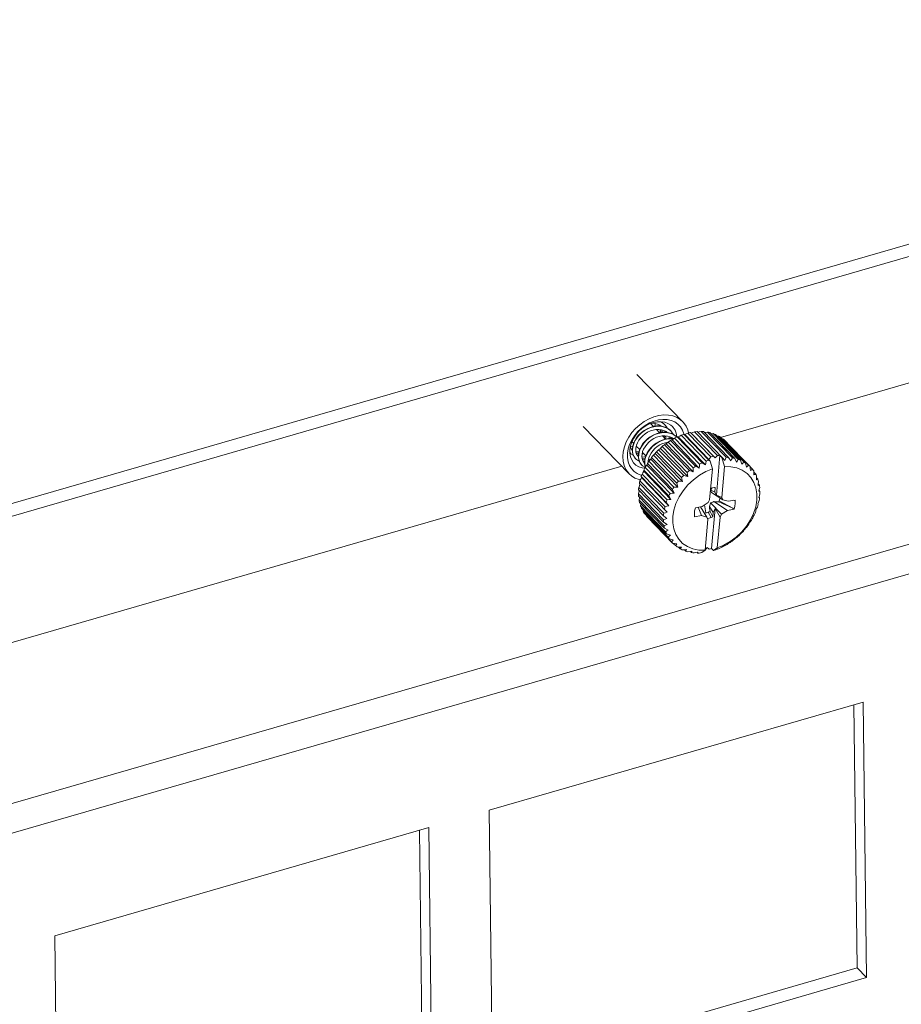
# Model space of a CAD drawing. Header units: millimetres. Extents: x 3925 to 5043, y -86 to 778.
# Tile 429 of 439: x 4814 to 4830, y 717 to 735. Entities that reach past the tile are written whole.
import ezdxf

# ---------------------------------------------------------------- set-up
doc = ezdxf.new("R2010")
doc.units = ezdxf.units.MM
doc.header["$LTSCALE"] = 46.255
doc.layers.add('H30K-FOG-FILDXF_CONTINUOUS_LINE', color=7, linetype='CONTINUOUS')
doc.layers.add('SW3DPS-52-39DXF_CONTINUOUS_LINE', color=7, linetype='CONTINUOUS')

msp = doc.modelspace()

# ---------------------------------------------------------------- linework, layer by layer
at = {"layer": 'H30K-FOG-FILDXF_CONTINUOUS_LINE', "color": 7, "linetype": 'Continuous', "lineweight": 0}
for p, q in [((4791.3686, 719.3461), (4860.4861, 739.3234)), ((4791.5413, 719.168), (4860.6588, 739.1454)), ((4858.9196, 736.3191), (4826.7897, 727.0324)), ((4793.1504, 714.3457), (4863.5992, 734.7079)), ((4793.3272, 713.8519), (4863.776, 734.2141)), ((4824.971, 726.5068), (4798.3864, 718.8229)), ((4829.4103, 722.1689), (4822.5318, 720.1808)), ((4829.4745, 717.1019), (4829.4103, 722.1689)), ((4829.3017, 717.28), (4829.2404, 722.1198)), ((4822.5318, 720.1808), (4822.596, 715.1138)), ((4821.4224, 719.8601), (4814.5439, 717.872)), ((4821.3138, 714.9712), (4821.2525, 719.811)), ((4821.4866, 714.7932), (4821.4224, 719.8601)), ((4814.5439, 717.872), (4814.6081, 712.805)), ((4822.5931, 715.341), (4829.3017, 717.28)), ((4829.4745, 717.1019), (4829.3017, 717.28)), ((4822.596, 715.1138), (4829.4745, 717.1019))]:
    msp.add_line(p, q, dxfattribs=at)
at = {"layer": 'SW3DPS-52-39DXF_CONTINUOUS_LINE', "color": 7, "linetype": 'Continuous', "lineweight": 0}
for p, q in [((4825.2518, 728.1922), (4826.0956, 727.3223)), ((4824.2648, 727.2348), (4825.1086, 726.3649)), ((4825.554, 727.2352), (4825.5026, 727.2882)), ((4825.5036, 727.2871), (4825.5039, 727.2887)), ((4825.5886, 727.2703), (4825.5832, 727.2396)), ((4825.5886, 727.2916), (4825.5886, 727.2703)), ((4825.6325, 727.2789), (4825.6738, 727.258)), ((4825.659, 727.2655), (4825.668, 727.2439)), ((4825.6738, 727.258), (4825.697, 727.2397)), ((4825.6863, 727.2412), (4825.6781, 727.2543)), ((4825.713, 727.316), (4825.713, 727.3207)), ((4825.7599, 727.2692), (4825.7467, 727.2819)), ((4825.7599, 727.2692), (4825.7597, 727.2694)), ((4825.774, 727.2535), (4825.7597, 727.2694)), ((4825.8338, 727.1862), (4825.7885, 727.212)), ((4825.6667, 727.119), (4825.6082, 727.1793)), ((4825.7795, 727.0028), (4825.7209, 727.0632)), ((4825.8724, 727.1532), (4825.8338, 727.1862)), ((4825.8725, 727.1531), (4825.8724, 727.1532)), ((4825.8867, 727.1373), (4825.8724, 727.1532)), ((4825.9652, 727.0555), (4825.9217, 727.0855)), ((4825.9832, 727.0387), (4825.9652, 727.0555)), ((4825.9865, 727.0456), (4825.9865, 727.0403)), ((4825.9891, 727.0416), (4826.4497, 726.5668)), ((4826.514, 726.5276), (4826.0127, 727.0444)), ((4826.065, 727.0741), (4826.5256, 726.5992)), ((4826.1119, 727.091), (4826.5725, 726.6162)), ((4826.1306, 727.0869), (4826.1119, 727.091)), ((4826.1155, 727.0994), (4826.1171, 727.0899)), ((4826.5741, 726.6297), (4826.1306, 727.0869)), ((4826.1887, 727.1136), (4826.6119, 726.6774)), ((4826.2358, 727.1243), (4826.6589, 726.6881)), ((4826.2383, 727.1223), (4826.2358, 727.1243)), ((4826.2488, 727.1138), (4826.2383, 727.1223)), ((4826.6923, 726.6566), (4826.2488, 727.1138)), ((4826.312, 727.1365), (4826.7351, 726.7003)), ((4826.3582, 727.1408), (4826.8188, 726.666)), ((4826.4324, 727.1425), (4826.893, 726.6677)), ((4826.4769, 727.1402), (4826.9375, 726.6654)), ((4826.5476, 727.1313), (4826.4945, 727.1221)), ((4826.5476, 727.1313), (4827.0082, 726.6565)), ((4826.5896, 727.1226), (4827.0502, 726.6478)), ((4826.6554, 727.1032), (4826.6119, 727.0996)), ((4826.6554, 727.1032), (4827.116, 726.6284)), ((4826.694, 727.0882), (4827.1546, 726.6134)), ((4826.7537, 727.0587), (4826.7222, 727.0591)), ((4826.7537, 727.0587), (4827.2143, 726.5839)), ((4826.7881, 727.0377), (4827.2487, 726.5629)), ((4825.1589, 726.9544), (4825.162, 726.9553)), ((4825.1897, 726.9267), (4825.1603, 726.9571)), ((4825.3024, 726.8105), (4825.2399, 726.875)), ((4825.715, 726.8654), (4826.1756, 726.3905)), ((4825.7562, 726.8985), (4826.2168, 726.4237)), ((4826.2882, 726.3992), (4825.7869, 726.916)), ((4825.8258, 726.9487), (4826.2864, 726.4739)), ((4825.8698, 726.977), (4826.3304, 726.5022)), ((4826.3987, 726.4702), (4825.8974, 726.987)), ((4825.9432, 727.0188), (4826.4038, 726.5439)), ((4826.8405, 726.9988), (4826.8242, 727.0005)), ((4826.8405, 726.9988), (4827.3011, 726.524)), ((4826.8701, 726.9722), (4827.3307, 726.4973)), ((4825.1212, 726.7516), (4825.1249, 726.7473)), ((4825.1212, 726.7513), (4825.125, 726.7472)), ((4825.1212, 726.7479), (4825.1249, 726.7474)), ((4825.1249, 726.7473), (4825.125, 726.7472)), ((4825.167, 726.7955), (4825.1472, 726.8215)), ((4825.167, 726.8013), (4825.1575, 726.8079)), ((4825.1581, 726.8072), (4825.167, 726.801)), ((4825.1842, 726.7113), (4825.2043, 726.6709)), ((4825.2043, 726.6709), (4825.228, 726.641)), ((4825.2797, 726.6795), (4825.2735, 726.6853)), ((4825.2735, 726.6853), (4825.274, 726.6848)), ((4825.274, 726.6848), (4825.2797, 726.6799)), ((4825.3704, 726.7405), (4825.3473, 726.737)), ((4825.4151, 726.6943), (4825.3526, 726.7589)), ((4825.5217, 726.6653), (4825.9823, 726.1904)), ((4825.555, 726.7062), (4826.0156, 726.2314)), ((4826.0901, 726.2218), (4825.5888, 726.7386)), ((4825.613, 726.7703), (4826.0736, 726.2954)), ((4825.6506, 726.8077), (4826.1112, 726.3329)), ((4826.1847, 726.3159), (4825.6834, 726.8327)), ((4826.5741, 726.6297), (4826.6119, 726.6774)), ((4826.6589, 726.6881), (4826.6923, 726.6566)), ((4826.6923, 726.6566), (4826.7351, 726.7003)), ((4826.712, 725.9689), (4826.778, 726.7044)), ((4826.778, 726.7044), (4826.8154, 726.6658)), ((4826.8154, 726.6658), (4826.8188, 726.666)), ((4826.8632, 726.4975), (4826.8154, 726.6658)), ((4826.8188, 726.666), (4826.8663, 726.6078)), ((4826.9375, 726.6654), (4826.9782, 726.6021)), ((4825.2164, 726.6541), (4825.2283, 726.6407)), ((4825.228, 726.641), (4825.2283, 726.6407)), ((4825.3291, 726.5379), (4825.341, 726.5246)), ((4825.3408, 726.5248), (4825.341, 726.5246)), ((4825.3814, 726.5745), (4825.3923, 726.5746)), ((4825.3924, 726.5633), (4825.3863, 726.5691)), ((4825.3863, 726.5691), (4825.3866, 726.5687)), ((4825.3866, 726.5687), (4825.3924, 726.5637)), ((4825.3946, 726.4847), (4825.402, 726.4817)), ((4825.4011, 726.4795), (4825.8617, 726.0047)), ((4825.9352, 726.0092), (4825.4339, 726.526)), ((4825.4429, 726.5524), (4825.9035, 726.0776)), ((4825.4555, 726.5796), (4825.4609, 726.5805)), ((4825.4646, 726.6399), (4825.4672, 726.6406)), ((4825.4895, 726.6177), (4825.4652, 726.6427)), ((4825.4713, 726.5961), (4825.9319, 726.1213)), ((4826.0064, 726.1189), (4825.5051, 726.6357)), ((4826.3304, 726.5022), (4826.3987, 726.4702)), ((4826.4497, 726.5668), (4826.514, 726.5276)), ((4826.5519, 726.644), (4826.5982, 726.5963)), ((4826.5519, 726.644), (4826.5741, 726.6297)), ((4826.5725, 726.6162), (4826.5982, 726.5963)), ((4826.5982, 726.5963), (4826.6386, 726.4539)), ((4826.8632, 726.4975), (4826.8123, 725.9301)), ((4827.0502, 726.6478), (4827.0837, 726.5803)), ((4827.1546, 726.6134), (4827.1806, 726.5425)), ((4827.2487, 726.5629), (4827.2672, 726.4897)), ((4827.3311, 726.4947), (4827.3748, 726.4497)), ((4825.3289, 726.3122), (4825.334, 726.2946)), ((4825.3289, 726.3122), (4825.7895, 725.8373)), ((4825.3458, 726.3587), (4825.8064, 725.8839)), ((4825.8778, 725.8947), (4825.3765, 726.4115)), ((4825.3783, 726.434), (4825.8389, 725.9591)), ((4826.1112, 726.3329), (4826.1847, 726.3159)), ((4826.2168, 726.4237), (4826.2882, 726.3992)), ((4826.5877, 725.8865), (4826.6386, 726.4539)), ((4827.399, 726.418), (4827.4026, 726.3432)), ((4827.4001, 726.3974), (4827.4339, 726.3625)), ((4827.4523, 726.3263), (4827.4508, 726.2915)), ((4825.8087, 725.6606), (4825.2959, 726.1894)), ((4825.3065, 726.236), (4825.7671, 725.7612)), ((4825.8354, 725.7778), (4825.334, 726.2946)), ((4826.0064, 726.1189), (4825.9823, 726.1904)), ((4826.0901, 726.2218), (4826.0736, 726.2954)), ((4827.4508, 726.2915), (4827.4488, 726.2523)), ((4827.4508, 726.2915), (4827.4773, 726.2642)), ((4827.4832, 726.1781), (4827.4795, 726.152)), ((4827.4895, 726.2242), (4827.4832, 726.1781)), ((4827.4832, 726.1781), (4827.5041, 726.1565)), ((4825.2784, 725.9946), (4825.739, 725.5197)), ((4825.2797, 726.068), (4825.7403, 725.5932)), ((4825.2808, 725.9505), (4825.7414, 725.4756)), ((4825.2838, 726.1139), (4825.7444, 725.639)), ((4825.8778, 725.8947), (4825.8389, 725.9591)), ((4825.9352, 726.0092), (4825.9035, 726.0776)), ((4826.6867, 726.0281), (4826.6105, 726.0638)), ((4826.6199, 726.0237), (4826.8309, 725.8866)), ((4826.6795, 726.1107), (4826.6926, 726.1101)), ((4826.6926, 726.1101), (4826.6867, 726.0281)), ((4826.6867, 726.0281), (4826.712, 725.9689)), ((4826.712, 725.9689), (4826.8123, 725.9301)), ((4827.5024, 725.9633), (4827.4918, 725.9309)), ((4827.4933, 725.9355), (4827.5063, 725.922)), ((4827.5019, 726.0784), (4827.4939, 726.0441)), ((4827.4973, 726.0588), (4827.5139, 726.0417)), ((4827.5098, 726.1136), (4827.5019, 726.0784)), ((4827.513, 725.9967), (4827.5024, 725.9633)), ((4825.2995, 725.9313), (4825.2902, 725.8805)), ((4825.2902, 725.8805), (4825.7508, 725.4057)), ((4825.2992, 725.839), (4825.7598, 725.3642)), ((4825.3227, 725.8147), (4825.319, 725.7739)), ((4825.319, 725.7739), (4825.7796, 725.2991)), ((4825.8354, 725.7778), (4825.7895, 725.8373)), ((4826.3261, 725.7399), (4826.4522, 725.7665)), ((4826.4203, 725.7598), (4826.5368, 725.5702)), ((4826.4522, 725.7665), (4826.5605, 725.8341)), ((4826.5169, 725.6466), (4826.4949, 725.7932)), ((4826.5605, 725.8341), (4826.5877, 725.8865)), ((4826.6533, 725.6562), (4826.5833, 725.7613)), ((4826.8072, 725.6227), (4826.6024, 725.8283)), ((4826.9156, 725.6903), (4826.668, 725.8524)), ((4826.758, 725.8474), (4827.0127, 725.7302)), ((4827.0127, 725.7302), (4826.7645, 725.8701)), ((4826.8123, 725.9301), (4826.8309, 725.8866)), ((4826.8309, 725.8866), (4826.9307, 725.8595)), ((4826.9307, 725.8595), (4827.0567, 725.8818)), ((4827.0581, 725.8692), (4827.0337, 725.8777)), ((4827.0567, 725.8818), (4827.0581, 725.8692)), ((4827.4733, 725.8145), (4827.4817, 725.7996)), ((4827.4918, 725.9309), (4827.5063, 725.922)), ((4825.3344, 725.7358), (4825.795, 725.2609)), ((4825.3643, 725.7049), (4825.3644, 725.6768)), ((4825.3644, 725.6768), (4825.825, 725.202)), ((4825.3857, 725.6428), (4825.8463, 725.1679)), ((4825.4241, 725.6032), (4825.4253, 725.5911)), ((4825.4253, 725.5911), (4825.8859, 725.1163)), ((4825.7984, 725.5455), (4825.7403, 725.5932)), ((4826.3113, 725.5751), (4826.308, 725.6087)), ((4826.3113, 725.5751), (4826.3089, 725.6427)), ((4826.437, 725.5974), (4826.3113, 725.5751)), ((4826.375, 725.7503), (4826.437, 725.5974)), ((4826.5368, 725.5702), (4826.437, 725.5974)), ((4826.6184, 725.5629), (4826.5624, 725.6596)), ((4826.6443, 725.5727), (4826.5957, 725.6702)), ((4826.6443, 725.5727), (4826.6184, 725.5629)), ((4826.6243, 724.992), (4826.6903, 725.7275)), ((4826.6533, 725.6562), (4826.6443, 725.5727)), ((4826.6903, 725.7275), (4826.6533, 725.6562)), ((4826.78, 725.5703), (4826.6903, 725.7275)), ((4826.8072, 725.6227), (4826.78, 725.5703)), ((4826.9156, 725.6903), (4826.8072, 725.6227)), ((4827.0416, 725.7169), (4826.9156, 725.6903)), ((4827.0127, 725.7302), (4827.0131, 725.73)), ((4827.0131, 725.73), (4827.0416, 725.7169)), ((4825.4479, 725.5663), (4825.9085, 725.0915)), ((4825.8046, 725.4347), (4825.7414, 725.4756)), ((4826.5045, 724.9593), (4826.5554, 725.5267)), ((4826.5554, 725.5267), (4826.5368, 725.5702)), ((4826.78, 725.5703), (4826.7291, 725.003)), ((4825.8271, 725.3304), (4825.7598, 725.3642)), ((4825.8657, 725.2345), (4825.795, 725.2609)), ((4825.9194, 725.1491), (4825.8463, 725.1679)), ((4825.9129, 725.087), (4825.9085, 725.0915)), ((4825.9873, 725.0756), (4825.9129, 725.087)), ((4825.9202, 725.0859), (4825.9612, 725.0436)), ((4826.0176, 725.0183), (4825.9933, 725.0197)), ((4826.0176, 725.0183), (4826.0495, 724.9855)), ((4826.068, 725.0156), (4826.0176, 725.0183)), ((4826.124, 724.9688), (4826.0861, 724.9674)), ((4826.1599, 724.9702), (4826.124, 724.9688)), ((4826.124, 724.9688), (4826.149, 724.9429)), ((4826.238, 724.9373), (4826.1894, 724.931)), ((4826.2614, 724.9404), (4826.238, 724.9373)), ((4826.238, 724.9373), (4826.2578, 724.9168)), ((4826.3581, 724.9238), (4826.3738, 724.9077)), ((4826.4475, 724.9174), (4826.4193, 724.9087)), ((4826.5045, 724.9593), (4826.4475, 724.9174)), ((4826.5443, 725.0076), (4826.5048, 724.9627)), ((4826.5807, 724.9793), (4826.5443, 725.0076)), ((4826.6243, 724.992), (4826.6617, 724.9534)), ((4826.6617, 724.9534), (4826.7291, 725.003)), ((4826.6652, 724.9545), (4826.6617, 724.9534))]:
    msp.add_line(p, q, dxfattribs=at)
for points in [[(4825.6554, 727.437), (4825.5642, 727.4128), (4825.4738, 727.3758), (4825.3863, 727.327), (4825.3037, 727.2674), (4825.2277, 727.1983), (4825.16, 727.1213), (4825.1023, 727.0381), (4825.0557, 726.9505), (4825.0213, 726.8605), (4824.9999, 726.7702), (4824.9919, 726.6815), (4824.9976, 726.5964), (4825.0168, 726.5169), (4825.049, 726.4446), (4825.0936, 726.3813), (4825.1086, 726.3649)], [(4826.0956, 727.3223), (4826.0546, 727.3589), (4825.9886, 727.4004), (4825.9139, 727.4295), (4825.8322, 727.4454), (4825.7454, 727.448), (4825.6554, 727.437)], [(4825.0771, 726.7416), (4825.0908, 726.8229), (4825.117, 726.9049), (4825.1552, 726.9853), (4825.2041, 727.0619), (4825.2635, 727.134), (4825.3313, 727.1987), (4825.4057, 727.2546), (4825.4849, 727.3001), (4825.5668, 727.3343), (4825.6494, 727.3563), (4825.7307, 727.3657), (4825.8089, 727.3624), (4825.8819, 727.3463), (4825.9482, 727.318), (4826.006, 727.2779), (4826.054, 727.2271), (4826.0906, 727.1674), (4826.1155, 727.0994)], [(4825.1215, 726.8094), (4825.1337, 726.88), (4825.1572, 726.951), (4825.1917, 727.0204), (4825.2359, 727.0863), (4825.2889, 727.147), (4825.3491, 727.2007), (4825.4149, 727.2461), (4825.4844, 727.2819), (4825.5559, 727.307), (4825.6273, 727.3209), (4825.6967, 727.3231), (4825.7622, 727.3136), (4825.822, 727.2926), (4825.8745, 727.2607), (4825.9048, 727.2338)], [(4825.8725, 727.1531), (4825.861, 727.1643), (4825.8201, 727.1956), (4825.7735, 727.2198), (4825.7221, 727.236), (4825.6672, 727.244), (4825.6099, 727.2436), (4825.5514, 727.2348), (4825.4931, 727.2179), (4825.4365, 727.1935), (4825.3827, 727.1622), (4825.3329, 727.1248), (4825.2881, 727.0823), (4825.2492, 727.0356), (4825.2169, 726.9857), (4825.192, 726.9338), (4825.1752, 726.8812), (4825.1668, 726.8292)], [(4825.7871, 727.2127), (4825.7358, 727.2306), (4825.6797, 727.2398), (4825.6207, 727.24), (4825.5603, 727.2311), (4825.4999, 727.2135), (4825.4413, 727.1879), (4825.3855, 727.1548), (4825.334, 727.1153), (4825.2878, 727.0703), (4825.248, 727.0209), (4825.2156, 726.9685), (4825.1915, 726.9146), (4825.1761, 726.8608), (4825.1696, 726.808)], [(4825.5274, 727.297), (4825.5381, 727.2975), (4825.5869, 727.2921), (4825.6325, 727.2789)], [(4825.6692, 727.2437), (4825.6662, 727.2536), (4825.66, 727.265)], [(4825.6777, 727.2549), (4825.684, 727.2457), (4825.6859, 727.2413)], [(4825.748, 727.2807), (4825.706, 727.3122), (4825.6846, 727.3227)], [(4825.7467, 727.2819), (4825.7037, 727.3141), (4825.6863, 727.3227)], [(4825.7247, 727.2984), (4825.7127, 727.3165), (4825.7083, 727.3214)], [(4825.8076, 727.2021), (4825.8044, 727.2093), (4825.774, 727.2535)], [(4825.9048, 727.2338), (4825.9183, 727.2188), (4825.9521, 727.168), (4825.9751, 727.1098), (4825.9865, 727.0456)], [(4826.2004, 727.1164), (4826.1875, 727.1703), (4826.1552, 727.2425), (4826.1106, 727.3059), (4826.0956, 727.3223)], [(4825.274, 726.6848), (4825.2661, 726.6936), (4825.2462, 726.7249), (4825.2339, 726.7615), (4825.2293, 726.8018), (4825.2325, 726.845), (4825.2435, 726.8898), (4825.262, 726.9353), (4825.2877, 726.9802), (4825.3201, 727.0231), (4825.3584, 727.0628), (4825.4016, 727.0982), (4825.4487, 727.1283), (4825.4986, 727.1522), (4825.55, 727.1693), (4825.6016, 727.1791), (4825.6524, 727.1812), (4825.701, 727.1756), (4825.7463, 727.1623), (4825.7872, 727.1414), (4825.8097, 727.1235)], [(4825.9833, 727.0388), (4825.9736, 727.0482), (4825.9328, 727.0795), (4825.8864, 727.1035), (4825.8352, 727.1197), (4825.7804, 727.1278), (4825.723, 727.1274), (4825.6644, 727.1187), (4825.606, 727.1018), (4825.5493, 727.0774), (4825.4954, 727.046), (4825.4455, 727.0086), (4825.4007, 726.966), (4825.3617, 726.9193), (4825.3295, 726.8694), (4825.3047, 726.8175), (4825.2879, 726.765), (4825.2796, 726.7132), (4825.2797, 726.6634), (4825.2883, 726.6168), (4825.305, 726.5747), (4825.3291, 726.5379)], [(4825.9217, 727.0855), (4825.8723, 727.1074), (4825.8182, 727.1206), (4825.7605, 727.1248), (4825.7005, 727.12), (4825.6399, 727.1064), (4825.5804, 727.0843), (4825.5228, 727.0543), (4825.4689, 727.0173), (4825.42, 726.9745), (4825.3773, 726.9269), (4825.3415, 726.8755), (4825.3137, 726.822), (4825.2943, 726.7678), (4825.284, 726.7142), (4825.2828, 726.6626), (4825.2907, 726.6146), (4825.3075, 726.5711)], [(4825.3866, 726.5687), (4825.3788, 726.5774), (4825.3588, 726.609), (4825.3466, 726.6454), (4825.342, 726.6855), (4825.3452, 726.7285), (4825.356, 726.7732), (4825.3744, 726.8186), (4825.4, 726.8634), (4825.4323, 726.9063), (4825.4706, 726.9462), (4825.514, 726.9818), (4825.5614, 727.012), (4825.6115, 727.0361), (4825.663, 727.0532), (4825.7148, 727.0629), (4825.7655, 727.065), (4825.8139, 727.0594), (4825.859, 727.0461), (4825.8998, 727.0252), (4825.9224, 727.0073)], [(4825.6803, 727.178), (4825.681, 727.1465), (4825.6775, 727.1206)], [(4825.6826, 727.1214), (4825.685, 727.1632), (4825.6833, 727.1777)], [(4825.707, 727.1739), (4825.7093, 727.1622), (4825.7101, 727.1255)], [(4825.7134, 727.126), (4825.7137, 727.1461), (4825.7092, 727.1732)], [(4825.7574, 727.0255), (4825.7668, 727.0592), (4825.7675, 727.0648)], [(4825.7589, 727.1559), (4825.7662, 727.14), (4825.7692, 727.1277)], [(4825.7799, 727.0634), (4825.7812, 727.0455), (4825.7778, 727.0044)], [(4825.7818, 727.0031), (4825.7846, 727.0295), (4825.7829, 727.063)], [(4825.8418, 727.0112), (4825.8446, 727.0463), (4825.8443, 727.0504)], [(4825.8716, 727.0397), (4825.8788, 727.0239), (4825.8819, 727.0116)], [(4825.9203, 727.086), (4825.9171, 727.0931), (4825.8867, 727.1373)], [(4825.9432, 727.0188), (4825.9661, 727.0305), (4825.9891, 727.0416)], [(4826.0127, 727.0444), (4826.001, 727.0431), (4825.9891, 727.0416)], [(4826.065, 727.0741), (4826.0385, 727.0592), (4826.0127, 727.0444)], [(4826.065, 727.0741), (4826.0884, 727.0828), (4826.1119, 727.091)], [(4826.1887, 727.1136), (4826.1592, 727.1002), (4826.1306, 727.0869)], [(4826.1887, 727.1136), (4826.2122, 727.1192), (4826.2358, 727.1243)], [(4826.312, 727.1365), (4826.2799, 727.1252), (4826.2488, 727.1138)], [(4826.312, 727.1365), (4826.3352, 727.139), (4826.3582, 727.1408)], [(4826.4324, 727.1425), (4826.3982, 727.1335), (4826.3721, 727.1265)], [(4826.4324, 727.1425), (4826.4548, 727.1417), (4826.4769, 727.1402)], [(4826.5476, 727.1313), (4826.5687, 727.1272), (4826.5896, 727.1226)], [(4826.6554, 727.1032), (4826.6749, 727.096), (4826.694, 727.0882)], [(4826.7537, 727.0587), (4826.7711, 727.0485), (4826.7881, 727.0377)], [(4825.1472, 726.8215), (4825.1319, 726.8529), (4825.1301, 726.8594)], [(4825.1735, 726.8706), (4825.1641, 726.8696), (4825.1322, 726.8718)], [(4825.9257, 727.0068), (4825.8918, 727.0117), (4825.8343, 727.0111), (4825.7759, 727.0022), (4825.7179, 726.9853), (4825.6614, 726.9609), (4825.6077, 726.9296), (4825.558, 726.8922), (4825.5132, 726.8496), (4825.4743, 726.8029), (4825.4421, 726.753), (4825.4173, 726.7012), (4825.4005, 726.6485), (4825.3922, 726.5966), (4825.3925, 726.5468), (4825.4011, 726.5005), (4825.4064, 726.4871)], [(4825.9224, 727.0045), (4825.8871, 727.0085), (4825.8276, 727.0058), (4825.7672, 726.9943), (4825.7075, 726.9743), (4825.6496, 726.9463), (4825.595, 726.9112), (4825.545, 726.87), (4825.5008, 726.8238), (4825.4632, 726.7736), (4825.4333, 726.7209), (4825.4116, 726.6669), (4825.3987, 726.613), (4825.3949, 726.5608), (4825.4002, 726.5118), (4825.4075, 726.4887)], [(4825.4549, 726.5713), (4825.4578, 726.6119), (4825.4686, 726.6567), (4825.487, 726.7021), (4825.5125, 726.747), (4825.5448, 726.7899), (4825.583, 726.8297), (4825.6263, 726.8653), (4825.6736, 726.8956), (4825.7236, 726.9196), (4825.775, 726.9368), (4825.8223, 726.9458)], [(4825.715, 726.8654), (4825.6989, 726.8489), (4825.6834, 726.8327)], [(4825.715, 726.8654), (4825.7355, 726.8822), (4825.7562, 726.8985)], [(4825.7869, 726.916), (4825.7716, 726.9075), (4825.7562, 726.8985)], [(4825.8258, 726.9487), (4825.806, 726.9323), (4825.7869, 726.916)], [(4825.8258, 726.9487), (4825.8477, 726.9631), (4825.8698, 726.977)], [(4825.8974, 726.987), (4825.8836, 726.9822), (4825.8698, 726.977)], [(4825.9432, 727.0188), (4825.9199, 727.0028), (4825.8974, 726.987)], [(4826.8405, 726.9988), (4826.8556, 726.9857), (4826.8701, 726.9722)], [(4825.3378, 726.3374), (4825.3223, 726.3408), (4825.2561, 726.3692), (4825.1982, 726.4093), (4825.1502, 726.4601), (4825.1136, 726.5197), (4825.0887, 726.5878), (4825.0764, 726.6624), (4825.0771, 726.7416)], [(4825.2029, 726.5529), (4825.1894, 726.5679), (4825.1556, 726.6186), (4825.1326, 726.6769), (4825.1212, 726.7411), (4825.1215, 726.8094)], [(4825.1249, 726.7473), (4825.1406, 726.7325), (4825.1806, 726.7048), (4825.1881, 726.7016)], [(4825.1668, 726.8292), (4825.1671, 726.7794), (4825.1757, 726.7329), (4825.1923, 726.6907), (4825.2164, 726.6541)], [(4825.1696, 726.808), (4825.1723, 726.7578), (4825.184, 726.7119)], [(4825.2882, 726.7659), (4825.2624, 726.7663), (4825.2327, 726.7721)], [(4825.233, 726.7697), (4825.2697, 726.7625), (4825.2875, 726.7623)], [(4825.2835, 726.7376), (4825.2494, 726.7444), (4825.2381, 726.7491)], [(4825.2386, 726.7476), (4825.2668, 726.7377), (4825.2831, 726.7354)], [(4825.3434, 726.673), (4825.3884, 726.6786), (4825.4122, 726.6852)], [(4825.3462, 726.7326), (4825.3597, 726.7331), (4825.3747, 726.7361)], [(4825.5217, 726.6653), (4825.5132, 726.6504), (4825.5051, 726.6357)], [(4825.5217, 726.6653), (4825.5381, 726.6859), (4825.555, 726.7062)], [(4825.5888, 726.7386), (4825.572, 726.7227), (4825.555, 726.7062)], [(4825.613, 726.7703), (4825.6007, 726.7544), (4825.5888, 726.7386)], [(4825.613, 726.7703), (4825.6316, 726.7892), (4825.6506, 726.8077)], [(4825.6834, 726.8327), (4825.6671, 726.8204), (4825.6506, 726.8077)], [(4826.6589, 726.6881), (4826.6354, 726.683), (4826.6119, 726.6774)], [(4826.778, 726.7044), (4826.7566, 726.7026), (4826.7351, 726.7003)], [(4826.8663, 726.6078), (4826.8796, 726.6373), (4826.893, 726.6677)], [(4826.893, 726.6677), (4826.9154, 726.6668), (4826.9375, 726.6654)], [(4825.3942, 726.466), (4825.3455, 726.4731), (4825.2857, 726.4941), (4825.2332, 726.526), (4825.2029, 726.5529)], [(4825.228, 726.641), (4825.2441, 726.626), (4825.2822, 726.6007), (4825.297, 726.5948)], [(4825.3075, 726.5711), (4825.3327, 726.5336), (4825.3408, 726.5248)], [(4825.3408, 726.5248), (4825.3567, 726.51), (4825.3946, 726.4847)], [(4825.3988, 726.6374), (4825.3909, 726.637), (4825.3509, 726.6424), (4825.3471, 726.6438)], [(4825.3475, 726.6425), (4825.3668, 726.6368), (4825.3982, 726.6341)], [(4825.3783, 726.434), (4825.3894, 726.4568), (4825.4011, 726.4795)], [(4825.4339, 726.526), (4825.4176, 726.5031), (4825.4011, 726.4795)], [(4825.4429, 726.5524), (4825.4383, 726.5392), (4825.4339, 726.526)], [(4825.4429, 726.5524), (4825.4569, 726.5744), (4825.4713, 726.5961)], [(4825.5051, 726.6357), (4825.4883, 726.6163), (4825.4713, 726.5961)], [(4826.2864, 726.4739), (4826.3083, 726.4883), (4826.3304, 726.5022)], [(4826.3987, 726.4702), (4826.4013, 726.5066), (4826.4038, 726.5439)], [(4826.4038, 726.5439), (4826.4267, 726.5556), (4826.4497, 726.5668)], [(4826.514, 726.5276), (4826.5198, 726.5629), (4826.5256, 726.5992)], [(4826.5256, 726.5992), (4826.549, 726.608), (4826.5725, 726.6162)], [(4826.7291, 725.003), (4826.8508, 725.0528), (4826.9683, 725.1195), (4827.0787, 725.2014), (4827.1792, 725.2966), (4827.2674, 725.4025), (4827.3409, 725.5166), (4827.398, 725.636), (4827.4372, 725.7577), (4827.4576, 725.8787), (4827.4586, 725.9959), (4827.4402, 726.1064), (4827.4029, 726.2075), (4827.3476, 726.2966), (4827.2757, 726.3714), (4827.189, 726.4302), (4827.0896, 726.4714), (4826.9801, 726.494), (4826.8632, 726.4975)], [(4826.9782, 726.6021), (4826.9932, 726.6289), (4827.0082, 726.6565)], [(4827.0082, 726.6565), (4827.0293, 726.6524), (4827.0502, 726.6478)], [(4827.0837, 726.5803), (4827.0998, 726.6039), (4827.116, 726.6284)], [(4827.116, 726.6284), (4827.1355, 726.6212), (4827.1546, 726.6134)], [(4827.1806, 726.5425), (4827.1974, 726.5629), (4827.2143, 726.5839)], [(4827.2143, 726.5839), (4827.2317, 726.5737), (4827.2487, 726.5629)], [(4827.2672, 726.4897), (4827.284, 726.5065), (4827.3011, 726.524)], [(4827.3011, 726.524), (4827.3162, 726.5109), (4827.3307, 726.4973)], [(4827.3307, 726.4973), (4827.3364, 726.4596), (4827.3417, 726.4228)], [(4825.1086, 726.3649), (4825.1496, 726.3283), (4825.2157, 726.2868), (4825.2904, 726.2577), (4825.3144, 726.253)], [(4825.3289, 726.3122), (4825.3371, 726.3355), (4825.3458, 726.3587)], [(4825.3765, 726.4115), (4825.3612, 726.3855), (4825.3458, 726.3587)], [(4825.3783, 726.434), (4825.3773, 726.4227), (4825.3765, 726.4115)], [(4826.6386, 726.4539), (4826.5169, 726.4041), (4826.3994, 726.3374), (4826.289, 726.2554), (4826.1885, 726.1603), (4826.1004, 726.0543), (4826.0268, 725.9402), (4825.9697, 725.8208), (4825.9305, 725.6991), (4825.9102, 725.5782), (4825.9092, 725.461), (4825.9275, 725.3504), (4825.9648, 725.2494), (4826.0201, 725.1603), (4826.092, 725.0854), (4826.1787, 725.0266), (4826.2781, 724.9854), (4826.3876, 724.9628), (4826.5045, 724.9593)], [(4826.0736, 726.2954), (4826.0922, 726.3143), (4826.1112, 726.3329)], [(4826.1756, 726.3905), (4826.1961, 726.4073), (4826.2168, 726.4237)], [(4826.1847, 726.3159), (4826.1803, 726.3527), (4826.1756, 726.3905)], [(4826.2882, 726.3992), (4826.2874, 726.436), (4826.2864, 726.4739)], [(4827.3417, 726.4228), (4827.3581, 726.436), (4827.3748, 726.4497)], [(4827.3748, 726.4497), (4827.3872, 726.4341), (4827.399, 726.418)], [(4827.4026, 726.3432), (4827.4182, 726.3526), (4827.4339, 726.3625)], [(4827.4339, 726.3625), (4827.4434, 726.3446), (4827.4523, 726.3263)], [(4825.3074, 726.1774), (4825.2956, 726.1461), (4825.2838, 726.1139)], [(4825.2959, 726.1894), (4825.3009, 726.2127), (4825.3065, 726.236)], [(4825.334, 726.2946), (4825.3203, 726.2657), (4825.3065, 726.236)], [(4825.9035, 726.0776), (4825.9175, 726.0996), (4825.9319, 726.1213)], [(4825.9319, 726.1213), (4825.9697, 726.12), (4826.0064, 726.1189)], [(4825.9823, 726.1904), (4825.9987, 726.2111), (4826.0156, 726.2314)], [(4826.0156, 726.2314), (4826.0534, 726.2264), (4826.0901, 726.2218)], [(4827.4488, 726.2523), (4827.463, 726.2581), (4827.4773, 726.2642)], [(4827.4773, 726.2642), (4827.4837, 726.2444), (4827.4895, 726.2242)], [(4827.4795, 726.152), (4827.4917, 726.1541), (4827.5041, 726.1565)], [(4827.5041, 726.1565), (4827.5073, 726.1352), (4827.5098, 726.1136)], [(4825.2944, 726.0529), (4825.2877, 726.0289), (4825.2784, 725.9946)], [(4825.2808, 725.9505), (4825.2793, 725.9724), (4825.2784, 725.9946)], [(4825.2797, 726.068), (4825.2815, 726.0909), (4825.2838, 726.1139)], [(4825.8389, 725.9591), (4825.85, 725.982), (4825.8617, 726.0047)], [(4825.8617, 726.0047), (4825.899, 726.0069), (4825.9352, 726.0092)], [(4826.6072, 726.1036), (4826.6403, 726.1094), (4826.6795, 726.1107)], [(4826.6316, 726.1079), (4826.6267, 726.0978), (4826.6185, 726.0808), (4826.6105, 726.0638)], [(4826.6105, 726.0638), (4826.6131, 726.0506), (4826.6162, 726.0372), (4826.6199, 726.0237)], [(4827.4939, 726.0441), (4827.5039, 726.0429), (4827.5139, 726.0417)], [(4827.5139, 726.0417), (4827.5138, 726.0193), (4827.513, 725.9967)], [(4825.2992, 725.839), (4825.2944, 725.8596), (4825.2902, 725.8805)], [(4825.3344, 725.7358), (4825.3264, 725.7547), (4825.319, 725.7739)], [(4825.7565, 725.7146), (4825.7615, 725.7379), (4825.7671, 725.7612)], [(4825.7671, 725.7612), (4825.8017, 725.7695), (4825.8354, 725.7778)], [(4825.7895, 725.8373), (4825.7977, 725.8606), (4825.8064, 725.8839)], [(4825.8064, 725.8839), (4825.8426, 725.8893), (4825.8778, 725.8947)], [(4826.6024, 725.8283), (4826.5955, 725.8071), (4826.5892, 725.7848), (4826.5833, 725.7613)], [(4826.5833, 725.7613), (4826.5873, 725.7313), (4826.5914, 725.701), (4826.5957, 725.6702)], [(4826.668, 725.8524), (4826.645, 725.8448), (4826.6231, 725.8368), (4826.6024, 725.8283)], [(4826.758, 725.8474), (4826.7276, 725.8492), (4826.6976, 725.8509), (4826.668, 725.8524)], [(4826.7645, 725.8701), (4826.7622, 725.8627), (4826.758, 725.8474)], [(4826.775, 725.9229), (4826.7729, 725.9037), (4826.7645, 725.8701)], [(4827.0581, 725.8692), (4827.0599, 725.8198), (4827.0543, 725.7687), (4827.0416, 725.7169)], [(4827.4817, 725.7996), (4827.4751, 725.7763), (4827.4679, 725.7529)], [(4827.499, 725.8757), (4827.4861, 725.8446), (4827.4733, 725.8145)], [(4827.5063, 725.922), (4827.5029, 725.8989), (4827.499, 725.8757)], [(4825.3857, 725.6428), (4825.3748, 725.6596), (4825.3644, 725.6768)], [(4825.4479, 725.5663), (4825.4385, 725.5762), (4825.4253, 725.5911)], [(4825.7403, 725.5932), (4825.7421, 725.6161), (4825.7444, 725.639)], [(4825.7444, 725.639), (4825.777, 725.6498), (4825.8087, 725.6606)], [(4826.308, 725.6087), (4826.3076, 725.6281), (4826.3126, 725.6836), (4826.3261, 725.7399)], [(4826.5169, 725.6466), (4826.4987, 725.6438), (4826.492, 725.6432)], [(4826.5624, 725.6596), (4826.5469, 725.6543), (4826.5318, 725.65), (4826.5169, 725.6466)], [(4826.5957, 725.6702), (4826.5846, 725.6671), (4826.5734, 725.6635), (4826.5624, 725.6596)], [(4827.3886, 725.5812), (4827.386, 725.5689), (4827.3832, 725.5566)], [(4827.4204, 725.6309), (4827.4045, 725.6056), (4827.3886, 725.5812)], [(4827.4404, 725.6771), (4827.4307, 725.6539), (4827.4204, 725.6309)], [(4827.4679, 725.7529), (4827.4532, 725.7246), (4827.4386, 725.6972)], [(4827.4386, 725.6972), (4827.4396, 725.6871), (4827.4404, 725.6771)], [(4825.739, 725.5197), (4825.7691, 725.5327), (4825.7984, 725.5455)], [(4825.7414, 725.4756), (4825.7399, 725.4976), (4825.739, 725.5197)], [(4825.7508, 725.4057), (4825.7781, 725.4203), (4825.8046, 725.4347)], [(4825.7598, 725.3642), (4825.755, 725.3848), (4825.7508, 725.4057)], [(4826.6184, 725.5629), (4826.5779, 725.5504), (4826.5475, 725.5451)], [(4827.2804, 725.3983), (4827.2634, 725.3799), (4827.2465, 725.3622)], [(4827.3113, 725.4407), (4827.2961, 725.4193), (4827.2804, 725.3983)], [(4827.3241, 725.4688), (4827.3179, 725.4548), (4827.3113, 725.4407)], [(4827.3575, 725.5119), (4827.3408, 725.49), (4827.3241, 725.4688)], [(4827.3832, 725.5566), (4827.3706, 725.5342), (4827.3575, 725.5119)], [(4825.7796, 725.2991), (4825.8038, 725.3148), (4825.8271, 725.3304)], [(4825.795, 725.2609), (4825.787, 725.2798), (4825.7796, 725.2991)], [(4825.825, 725.202), (4825.8456, 725.2183), (4825.8657, 725.2345)], [(4827.1292, 725.2312), (4827.1096, 725.2133), (4827.0897, 725.1958)], [(4827.1571, 725.2635), (4827.1434, 725.2474), (4827.1292, 725.2312)], [(4827.1905, 725.2922), (4827.1738, 725.2776), (4827.1571, 725.2635)], [(4827.2261, 725.3315), (4827.2085, 725.3117), (4827.1905, 725.2922)], [(4827.2465, 725.3622), (4827.2365, 725.3469), (4827.2261, 725.3315)], [(4825.8463, 725.1679), (4825.8354, 725.1847), (4825.825, 725.202)], [(4825.8859, 725.1163), (4825.9029, 725.1327), (4825.9194, 725.1491)], [(4825.9085, 725.0915), (4825.8991, 725.1014), (4825.8859, 725.1163)], [(4825.9612, 725.0436), (4825.9745, 725.0597), (4825.9873, 725.0756)], [(4825.9933, 725.0197), (4825.9771, 725.0314), (4825.9612, 725.0436)], [(4826.8374, 725.0329), (4826.8132, 725.0175), (4826.7882, 725.002)], [(4826.8631, 725.0392), (4826.8502, 725.0359), (4826.8374, 725.0329)], [(4826.9081, 725.0649), (4826.8857, 725.0518), (4826.8631, 725.0392)], [(4826.9506, 725.0972), (4826.9297, 725.0811), (4826.9081, 725.0649)], [(4826.9798, 725.111), (4826.9651, 725.1039), (4826.9506, 725.0972)], [(4827.0225, 725.1418), (4827.0013, 725.1261), (4826.9798, 725.111)], [(4827.0579, 725.1746), (4827.0405, 725.1583), (4827.0225, 725.1418)], [(4827.0897, 725.1958), (4827.0737, 725.185), (4827.0579, 725.1746)], [(4826.0495, 724.9855), (4826.0589, 725.0006), (4826.068, 725.0156)], [(4826.0861, 724.9674), (4826.0676, 724.9762), (4826.0495, 724.9855)], [(4826.149, 724.9429), (4826.1546, 724.9566), (4826.1599, 724.9702)], [(4826.1894, 724.931), (4826.169, 724.9367), (4826.149, 724.9429)], [(4826.2578, 724.9168), (4826.2597, 724.9286), (4826.2614, 724.9404)], [(4826.3012, 724.9114), (4826.2794, 724.9138), (4826.2578, 724.9168)], [(4826.3703, 724.9266), (4826.3363, 724.9189), (4826.3012, 724.9114)], [(4826.3738, 724.9077), (4826.3721, 724.9171), (4826.3703, 724.9266)], [(4826.4193, 724.9087), (4826.3965, 724.9079), (4826.3738, 724.9077)], [(4826.5807, 724.9793), (4826.6025, 724.9854), (4826.6243, 724.992)], [(4826.7205, 724.9828), (4826.6933, 724.9687), (4826.6652, 724.9545)], [(4826.7417, 724.9821), (4826.7311, 724.9824), (4826.7205, 724.9828)], [(4826.7882, 725.002), (4826.765, 724.9918), (4826.7417, 724.9821)]]:
    msp.add_lwpolyline(points, dxfattribs=at)

doc.saveas('drawing.dxf')
